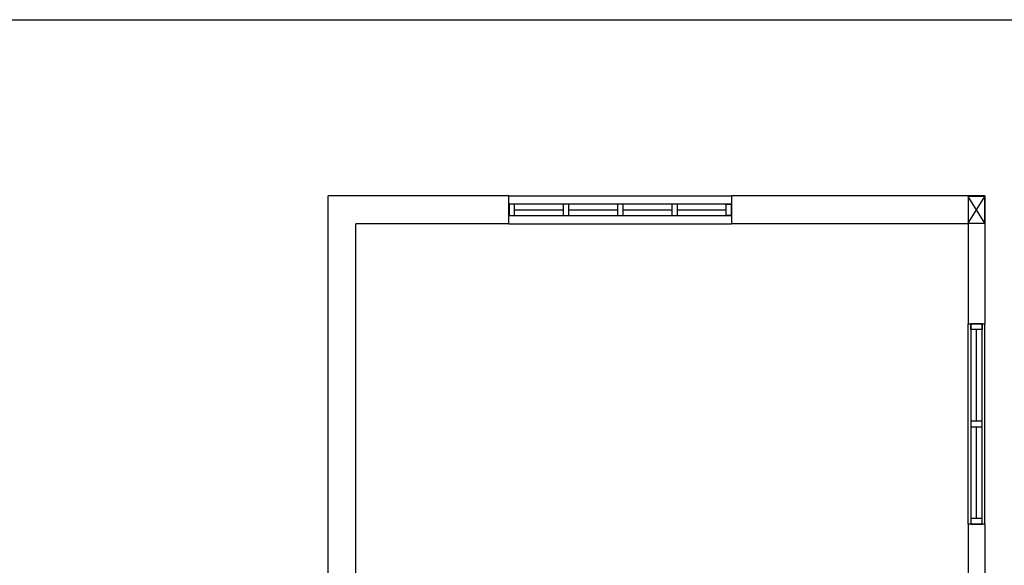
# Model space of a CAD drawing. Header units: millimetres. Extents: x -559 to 10735, y -2326 to 222.
# Tile 322 of 656: x 2501.47 to 2506.07, y -1785.68 to -1783.14. Entities that reach past the tile are written whole.
import ezdxf

# ---------------------------------------------------------------- set-up
doc = ezdxf.new("R2010")
doc.units = ezdxf.units.MM
doc.header["$LTSCALE"] = 4
doc.layers.add('Extremos da Area Total', color=253, linetype='Continuous')
doc.layers.add('Planta Baixa', color=251, linetype='Continuous')

# ---------------------------------------------------------------- blocks, each defined once
blk = doc.blocks.new('AUW01D3S-flat-9-flat-1')
at = {"color": 9}
for p, q in [((-0.075, 0), (-0.075, 1.8)), ((0.075, 0), (0.075, 1.8))]:
    blk.add_line(p, q, dxfattribs=at)
blk = doc.blocks.new('AUD18D1S-flat-19-flat-1')
at = {"color": 9}
for p, q in [((-0.075, 1.8), (0.075, 1.8)), ((0.075, 0), (-0.075, 0))]:
    blk.add_line(p, q, dxfattribs=at)
blk = doc.blocks.new('AUD19D1S-flat-19-flat-1')
at = {"color": 9}
for p, q in [((0, 1.8), (0, 1.8)), ((0, 0), (0, 0))]:
    blk.add_line(p, q, dxfattribs=at)
blk = doc.blocks.new('AUD37D1S-flat-53-flat-1')
at = {"color": 9}
for p, q in [((-0.05, 0.05), (-0.05, 0)), ((0.05, 0.05), (-0.05, 0.05)), ((-0.05, 0), (0.05, 0)), ((0.05, 0), (0.05, 0.05))]:
    blk.add_line(p, q, dxfattribs=at)
at = {"color": 9, "oblique": 36.8699, "width": 1.25, "flags": 3}
for p in [(-0.05, 0.05), (0, 0.05), (0.05, 0.05)]:
    blk.add_attdef('JAMBPT', p, '', height=0.00632, rotation=153.43495, dxfattribs=at)
at = {"color": 9, "width": 0.5, "flags": 3}
for p in [(-0.05, 0.05), (0, 0.05)]:
    blk.add_attdef('JAMBPT', p, '', height=0.01, rotation=90, dxfattribs=at)
blk = doc.blocks.new('AUD37D1S-flat-52-flat-1')
at = {"color": 9}
for p, q in [((-0.05, 0), (0.05, 0)), ((-0.05, -0.05), (-0.05, 0)), ((0.05, 0), (0.05, -0.05)), ((0.05, -0.05), (-0.05, -0.05))]:
    blk.add_line(p, q, dxfattribs=at)
at = {"color": 9, "text_generation_flag": 4, "flags": 3}
for p, height, rotation, width in [((-0.05, -0.05), 0.00632, 206.56505, 1.25), ((-0.05, -0.05), 0.01, 270, 0.5), ((0, -0.05), 0.00632, 206.56505, 1.25), ((0, -0.05), 0.01, 270, 0.5), ((0.05, -0.05), 0.00632, 206.56505, 1.25)]:
    blk.add_attdef('JAMBPT', p, '', height=height, rotation=rotation, dxfattribs=dict(at, width=width))
blk = doc.blocks.new('AUD40D1S-flat-18-flat-1')
at = {"color": 9}
for p, q in [((-0.05, 0.9), (-0.05, -0.9)), ((0.05, 0.9), (-0.05, 0.9)), ((0.05, -0.9), (0.05, 0.9)), ((-0.05, -0.9), (0.05, -0.9))]:
    blk.add_line(p, q, dxfattribs=at)
blk = doc.blocks.new('AUD40D1S-flat-17-flat-1')
at = {"color": 9}
for p, q in [((-0.05, 0.9), (-0.05, -0.9)), ((0.05, 0.9), (-0.05, 0.9)), ((0.05, -0.9), (0.05, 0.9)), ((-0.05, -0.9), (0.05, -0.9))]:
    blk.add_line(p, q, dxfattribs=at)
blk = doc.blocks.new('AUD37D1S-flat-51-flat-1')
at = {"color": 9}
for p, q in [((-0.05, 0.05), (-0.05, 0)), ((0.05, 0.05), (-0.05, 0.05)), ((-0.05, 0), (0.05, 0)), ((0.05, 0), (0.05, 0.05))]:
    blk.add_line(p, q, dxfattribs=at)
at = {"color": 9, "oblique": 36.8699, "width": 1.25, "flags": 3}
for p in [(-0.05, 0.05), (0, 0.05), (0.05, 0.05)]:
    blk.add_attdef('JAMBPT', p, '', height=0.00632, rotation=153.43495, dxfattribs=at)
at = {"color": 9, "width": 0.5, "flags": 3}
for p in [(-0.05, 0.05), (0, 0.05)]:
    blk.add_attdef('JAMBPT', p, '', height=0.01, rotation=90, dxfattribs=at)
blk = doc.blocks.new('AUW01D1S-flat-22-flat-1')
at = {"color": 9}
blk.add_line((0, -0.4125), (0, 0.4125), dxfattribs=at)
blk = doc.blocks.new('AUW01D1S-flat-21-flat-1')
at = {"color": 9}
blk.add_line((0, -0.4125), (0, 0.4125), dxfattribs=at)
blk = doc.blocks.new('AUW01D3S-flat-4-flat-1')
at = {"color": 9}
for p, q in [((0, 0.125), (2, 0.125)), ((0, -0.125), (2, -0.125))]:
    blk.add_line(p, q, dxfattribs=at)
blk = doc.blocks.new('AUD18D1S-flat-14-flat-1')
at = {"color": 9}
for p, q in [((0, -0.125), (0, 0.125)), ((2, 0.125), (2, -0.125))]:
    blk.add_line(p, q, dxfattribs=at)
blk = doc.blocks.new('AUD19D1S-flat-14-flat-1')
at = {"color": 9}
for p, q in [((0, 0), (0, 0)), ((2, 0), (2, 0))]:
    blk.add_line(p, q, dxfattribs=at)
blk = doc.blocks.new('AUD37D1S-flat-38-flat-1')
at = {"color": 9}
for p, q in [((0, 0.05), (0, -0.05)), ((0.05, 0.05), (0, 0.05)), ((0.05, -0.05), (0.05, 0.05)), ((0, -0.05), (0.05, -0.05))]:
    blk.add_line(p, q, dxfattribs=at)
at = {"color": 9, "oblique": 36.8699, "width": 1.25, "flags": 3}
for p in [(0.05, 0.05), (0.05, 0), (0.05, -0.05)]:
    blk.add_attdef('JAMBPT', p, '', height=0.00632, rotation=63.43495, dxfattribs=at)
at = {"color": 9, "width": 0.5, "flags": 3}
for p in [(0.05, 0.05), (0.05, 0)]:
    blk.add_attdef('JAMBPT', p, '', height=0.01, dxfattribs=at)
blk = doc.blocks.new('AUD37D1S-flat-37-flat-1')
at = {"color": 9}
for p, q in [((-0.05, 0.05), (0, 0.05)), ((-0.05, -0.05), (-0.05, 0.05)), ((0, 0.05), (0, -0.05)), ((0, -0.05), (-0.05, -0.05))]:
    blk.add_line(p, q, dxfattribs=at)
at = {"color": 9, "text_generation_flag": 4, "flags": 3}
for p, height, rotation, width in [((-0.05, 0.05), 0.00632, 116.56505, 1.25), ((-0.05, 0.05), 0.01, 180, 0.5), ((-0.05, 0), 0.01, 180, 0.5), ((-0.05, 0), 0.00632, 116.56505, 1.25), ((-0.05, -0.05), 0.00632, 116.56505, 1.25)]:
    blk.add_attdef('JAMBPT', p, '', height=height, rotation=rotation, dxfattribs=dict(at, width=width))
blk = doc.blocks.new('AUD40D1S-flat-8-flat-1')
at = {"color": 9}
for p, q in [((-1, 0.05), (-1, -0.05)), ((1, 0.05), (-1, 0.05)), ((1, -0.05), (1, 0.05)), ((-1, -0.05), (1, -0.05))]:
    blk.add_line(p, q, dxfattribs=at)
blk = doc.blocks.new('AUD40D1S-flat-7-flat-1')
at = {"color": 9}
for p, q in [((-1, 0.05), (-1, -0.05)), ((1, 0.05), (-1, 0.05)), ((1, -0.05), (1, 0.05)), ((-1, -0.05), (1, -0.05))]:
    blk.add_line(p, q, dxfattribs=at)
blk = doc.blocks.new('AUD37D1S-flat-36-flat-1')
at = {"color": 9}
for p, q in [((0, 0.05), (0, -0.05)), ((0.05, 0.05), (0, 0.05)), ((0.05, -0.05), (0.05, 0.05)), ((0, -0.05), (0.05, -0.05))]:
    blk.add_line(p, q, dxfattribs=at)
at = {"color": 9, "oblique": 36.8699, "width": 1.25, "flags": 3}
for p in [(0.05, 0.05), (0.05, 0), (0.05, -0.05)]:
    blk.add_attdef('JAMBPT', p, '', height=0.00632, rotation=63.43495, dxfattribs=at)
at = {"color": 9, "width": 0.5, "flags": 3}
for p in [(0.05, 0.05), (0.05, 0)]:
    blk.add_attdef('JAMBPT', p, '', height=0.01, dxfattribs=at)
blk = doc.blocks.new('AUD37D1S-flat-35-flat-1')
at = {"color": 9}
for p, q in [((0, 0.05), (0, -0.05)), ((0.05, 0.05), (0, 0.05)), ((0.05, -0.05), (0.05, 0.05)), ((0, -0.05), (0.05, -0.05))]:
    blk.add_line(p, q, dxfattribs=at)
at = {"color": 9, "oblique": 36.8699, "width": 1.25, "flags": 3}
for p in [(0.05, 0.05), (0.05, 0), (0.05, -0.05)]:
    blk.add_attdef('JAMBPT', p, '', height=0.00632, rotation=63.43495, dxfattribs=at)
at = {"color": 9, "width": 0.5, "flags": 3}
for p in [(0.05, 0.05), (0.05, 0)]:
    blk.add_attdef('JAMBPT', p, '', height=0.01, dxfattribs=at)
blk = doc.blocks.new('AUD37D1S-flat-34-flat-1')
at = {"color": 9}
for p, q in [((0, 0.05), (0, -0.05)), ((0.05, 0.05), (0, 0.05)), ((0.05, -0.05), (0.05, 0.05)), ((0, -0.05), (0.05, -0.05))]:
    blk.add_line(p, q, dxfattribs=at)
at = {"color": 9, "oblique": 36.8699, "width": 1.25, "flags": 3}
for p in [(0.05, 0.05), (0.05, 0), (0.05, -0.05)]:
    blk.add_attdef('JAMBPT', p, '', height=0.00632, rotation=63.43495, dxfattribs=at)
at = {"color": 9, "width": 0.5, "flags": 3}
for p in [(0.05, 0.05), (0.05, 0)]:
    blk.add_attdef('JAMBPT', p, '', height=0.01, dxfattribs=at)
blk = doc.blocks.new('AUW01D1S-flat-12-flat-1')
at = {"color": 9}
blk.add_line((-0.21875, 0), (0.21875, 0), dxfattribs=at)
blk = doc.blocks.new('AUW01D1S-flat-11-flat-1')
at = {"color": 9}
blk.add_line((-0.21875, 0), (0.21875, 0), dxfattribs=at)
blk = doc.blocks.new('AUW01D1S-flat-10-flat-1')
at = {"color": 9}
blk.add_line((-0.21875, 0), (0.21875, 0), dxfattribs=at)
blk = doc.blocks.new('AUW01D1S-flat-9-flat-1')
at = {"color": 9}
blk.add_line((-0.21875, 0), (0.21875, 0), dxfattribs=at)

msp = doc.modelspace()

# ---------------------------------------------------------------- linework, layer by layer
at = {"layer": 'Extremos da Area Total'}
msp.add_lwpolyline([(2496.4602, -1784.7732), (2496.4602, -1783.1379), (2545.0334, -1783.1379), (2545.0334, -1797.1728), (2496.4602, -1797.1728), (2496.4602, -1785.0486)], dxfattribs=at)
msp.add_lwpolyline([(2496.4602, -1784.7732), (2496.4602, -1783.1379), (2545.0334, -1783.1379), (2545.0334, -1797.1728), (2496.4602, -1797.1728), (2496.4602, -1785.0486)], dxfattribs=at)
at = {"layer": 'Planta Baixa'}
for p, q in [((2503.7547, -1783.9601), (2502.9108, -1783.9601)), ((2502.9108, -1786.7413), (2502.9108, -1783.9601)), ((2503.7547, -1783.9601), (2502.9108, -1783.9601)), ((2502.9108, -1786.7413), (2502.9108, -1783.9601)), ((2505.975, -1783.9601), (2504.7935, -1783.9601)), ((2505.975, -1783.9601), (2504.7935, -1783.9601)), ((2505.975, -1784.0874), (2505.8971, -1783.9627)), ((2505.8971, -1784.0874), (2505.975, -1783.9627)), ((2505.975, -1784.0874), (2505.8971, -1783.9627)), ((2505.8971, -1784.0874), (2505.975, -1783.9627)), ((2505.975, -1783.9601), (2505.975, -1784.5574)), ((2505.975, -1783.9601), (2505.975, -1784.5574)), ((2503.7547, -1784.09), (2503.0406, -1784.09)), ((2503.0406, -1786.7413), (2503.0406, -1784.09)), ((2503.7547, -1784.09), (2503.0406, -1784.09)), ((2503.0406, -1786.7413), (2503.0406, -1784.09)), ((2505.8971, -1784.09), (2504.7935, -1784.09)), ((2505.8971, -1784.09), (2504.7935, -1784.09)), ((2505.8971, -1784.09), (2505.8971, -1784.5574)), ((2505.8971, -1784.09), (2505.8971, -1784.5574)), ((2505.8971, -1785.4922), (2505.8971, -1786.6219)), ((2505.8971, -1785.4922), (2505.8971, -1786.6219)), ((2505.975, -1785.4922), (2505.975, -1786.6219)), ((2505.975, -1785.4922), (2505.975, -1786.6219))]:
    msp.add_line(p, q, dxfattribs=at)
msp.add_lwpolyline([(2505.8971, -1784.0874), (2505.975, -1784.0874), (2505.975, -1783.9627), (2505.8971, -1783.9627)], close=True, dxfattribs=at)
msp.add_lwpolyline([(2505.8971, -1784.0874), (2505.975, -1784.0874), (2505.975, -1783.9627), (2505.8971, -1783.9627)], close=True, dxfattribs=at)

# ---------------------------------------------------------------- block references
at = {"layer": 'Planta Baixa', "xscale": 0.5193635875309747, "yscale": 0.5193635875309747, "zscale": 0.5193635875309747}
for name, p in [('AUW01D3S-flat-4-flat-1', (2503.7547, -1784.025)), ('AUD18D1S-flat-14-flat-1', (2503.7547, -1784.025)), ('AUW01D3S-flat-4-flat-1', (2503.7547, -1784.025)), ('AUD18D1S-flat-14-flat-1', (2503.7547, -1784.025)), ('AUD37D1S-flat-38-flat-1', (2503.7547, -1784.025)), ('AUD40D1S-flat-8-flat-1', (2504.2741, -1784.025)), ('AUD40D1S-flat-7-flat-1', (2504.2741, -1784.025)), ('AUD37D1S-flat-38-flat-1', (2503.7547, -1784.025)), ('AUD40D1S-flat-8-flat-1', (2504.2741, -1784.025)), ('AUD40D1S-flat-7-flat-1', (2504.2741, -1784.025)), ('AUD37D1S-flat-36-flat-1', (2504.0079, -1784.025)), ('AUD37D1S-flat-36-flat-1', (2504.0079, -1784.025)), ('AUD37D1S-flat-35-flat-1', (2504.2611, -1784.025)), ('AUD37D1S-flat-35-flat-1', (2504.2611, -1784.025)), ('AUD37D1S-flat-34-flat-1', (2504.5143, -1784.025)), ('AUD37D1S-flat-34-flat-1', (2504.5143, -1784.025)), ('AUD37D1S-flat-37-flat-1', (2504.7935, -1784.025)), ('AUD37D1S-flat-37-flat-1', (2504.7935, -1784.025)), ('AUD19D1S-flat-14-flat-1', (2503.7547, -1784.025)), ('AUD19D1S-flat-14-flat-1', (2503.7547, -1784.025)), ('AUW01D1S-flat-12-flat-1', (2503.8943, -1784.025)), ('AUW01D1S-flat-12-flat-1', (2503.8943, -1784.025)), ('AUW01D1S-flat-11-flat-1', (2504.1475, -1784.025)), ('AUW01D1S-flat-11-flat-1', (2504.1475, -1784.025)), ('AUW01D1S-flat-10-flat-1', (2504.4007, -1784.025)), ('AUW01D1S-flat-10-flat-1', (2504.4007, -1784.025)), ('AUW01D1S-flat-9-flat-1', (2504.6539, -1784.025)), ('AUW01D1S-flat-9-flat-1', (2504.6539, -1784.025)), ('AUW01D3S-flat-9-flat-1', (2505.9361, -1785.4922)), ('AUD18D1S-flat-19-flat-1', (2505.9361, -1785.4922)), ('AUW01D3S-flat-9-flat-1', (2505.9361, -1785.4922)), ('AUD18D1S-flat-19-flat-1', (2505.9361, -1785.4922)), ('AUD37D1S-flat-52-flat-1', (2505.9361, -1784.5574)), ('AUD40D1S-flat-18-flat-1', (2505.9361, -1785.0248)), ('AUD40D1S-flat-17-flat-1', (2505.9361, -1785.0248)), ('AUD37D1S-flat-52-flat-1', (2505.9361, -1784.5574)), ('AUD40D1S-flat-18-flat-1', (2505.9361, -1785.0248)), ('AUD40D1S-flat-17-flat-1', (2505.9361, -1785.0248)), ('AUD19D1S-flat-19-flat-1', (2505.9361, -1785.4922)), ('AUD19D1S-flat-19-flat-1', (2505.9361, -1785.4922)), ('AUW01D1S-flat-21-flat-1', (2505.9361, -1784.7976)), ('AUW01D1S-flat-21-flat-1', (2505.9361, -1784.7976)), ('AUD37D1S-flat-51-flat-1', (2505.9361, -1785.0378)), ('AUD37D1S-flat-51-flat-1', (2505.9361, -1785.0378)), ('AUW01D1S-flat-22-flat-1', (2505.9361, -1785.252)), ('AUW01D1S-flat-22-flat-1', (2505.9361, -1785.252)), ('AUD37D1S-flat-53-flat-1', (2505.9361, -1785.4922)), ('AUD37D1S-flat-53-flat-1', (2505.9361, -1785.4922))]:
    msp.add_blockref(name, p, dxfattribs=at)

doc.saveas('drawing.dxf')
